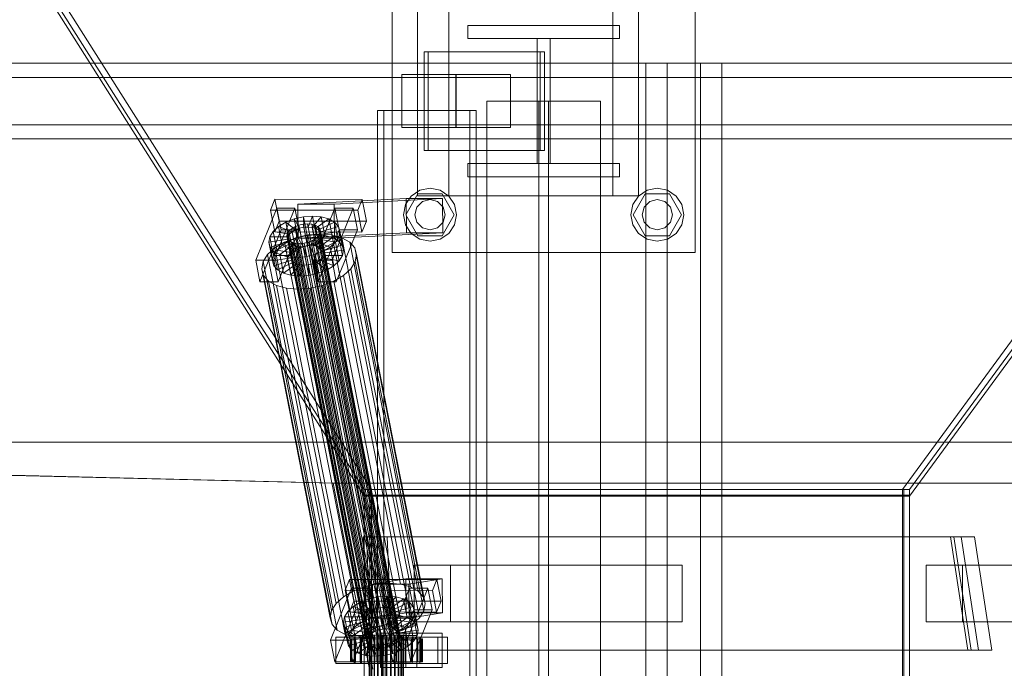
# Model space of a CAD drawing. Header units: millimetres. Extents: x -2233 to 65662, y -50530 to 6847.
# Tile 325 of 656: x 1730 to 2249, y -17870 to -17527. Entities that reach past the tile are written whole.
import ezdxf

# ---------------------------------------------------------------- set-up
doc = ezdxf.new("R2010")
doc.units = ezdxf.units.MM
doc.layers.add('superior_C01', color=7, linetype='Continuous', lineweight=0)
doc.layers.add('superior_tolva-C01', color=7, linetype='Continuous', lineweight=0)

msp = doc.modelspace()

# ---------------------------------------------------------------- linework, layer by layer
at = {"layer": 'superior_C01'}
for p, q in [((1926.267, -17650), (1926.267, -17490)), ((2086.267, -17490), (2086.267, -17650)), ((1939.661, -17620), (1939.661, -17520)), ((1956.267, -17620), (1956.267, -17520)), ((2042.75, -17520), (2042.75, -17620)), ((2056.267, -17520), (2056.267, -17620)), ((1966.267, -17537), (1966.267, -17530)), ((1966.267, -17530), (2046.267, -17530)), ((2046.267, -17530), (2046.267, -17537)), ((2046.267, -17537), (1966.267, -17537)), ((2002.767, -17603), (2002.767, -17537)), ((2002.767, -17537), (2009.767, -17537)), ((2009.767, -17537), (2009.767, -17603)), ((2004.488, -17544), (1943.09, -17544)), ((1943.09, -17544), (1943.09, -17596)), ((1945.348, -17544), (1943.09, -17544)), ((1945.348, -17596), (1945.348, -17544)), ((1945.348, -17544), (2006.746, -17544)), ((2004.488, -17596), (2004.488, -17544)), ((2004.488, -17544), (2006.746, -17544)), ((2006.746, -17544), (2006.746, -17596)), ((2589.177, -17550), (1437.97, -17550)), ((1449.26, -17550), (2600.468, -17550)), ((2672.163, -17550), (1485.391, -17550)), ((1494.418, -17550), (2681.189, -17550)), ((2088.995, -17550), (2060.214, -17550)), ((2060.214, -17550), (2060.214, -18450)), ((2071.504, -17550), (2060.214, -17550)), ((2071.504, -18450), (2071.504, -17550)), ((2071.504, -17550), (2100.285, -17550)), ((2088.995, -18450), (2088.995, -17550)), ((2088.995, -17550), (2100.285, -17550)), ((2100.285, -17550), (2100.285, -18450)), ((2588.679, -17557.5), (1483.761, -17557.5)), ((1496.048, -17557.5), (2600.966, -17557.5)), ((1960.077, -17556), (1931.297, -17556)), ((1931.297, -17556), (1931.297, -17584)), ((1959.963, -17556), (1931.297, -17556)), ((1959.963, -17584), (1959.963, -17556)), ((1959.963, -17556), (1988.743, -17556)), ((1960.077, -17584), (1960.077, -17556)), ((1960.077, -17556), (1988.743, -17556)), ((1988.743, -17556), (1988.743, -17584)), ((2036.267, -17570), (1976.267, -17570)), ((1976.267, -17570), (1976.267, -18430)), ((2008.767, -17570), (2003.767, -17570)), ((2003.767, -17570), (2003.767, -18430)), ((2008.767, -18430), (2008.767, -17570)), ((2036.267, -18430), (2036.267, -17570)), ((1967.232, -17575), (1918.497, -17575)), ((1918.497, -17575), (1918.497, -18425)), ((1921.884, -17575), (1918.497, -17575)), ((1921.884, -18425), (1921.884, -17575)), ((1921.884, -17575), (1970.619, -17575)), ((1967.232, -18425), (1967.232, -17575)), ((1967.232, -17575), (1970.619, -17575)), ((1970.619, -17575), (1970.619, -18425)), ((1483.761, -17582.5), (2588.679, -17582.5)), ((1496.048, -17582.5), (2600.966, -17582.5)), ((1931.297, -17584), (1960.077, -17584)), ((1931.297, -17584), (1959.963, -17584)), ((1988.743, -17584), (1959.963, -17584)), ((1988.743, -17584), (1960.077, -17584)), ((1437.97, -17590), (2589.177, -17590)), ((1449.26, -17590), (2600.468, -17590)), ((1485.391, -17590), (2672.163, -17590)), ((1494.418, -17590), (2681.189, -17590)), ((1943.09, -17596), (2004.488, -17596)), ((1943.09, -17596), (1945.348, -17596)), ((2006.746, -17596), (1945.348, -17596)), ((2006.746, -17596), (2004.488, -17596)), ((1966.267, -17610), (1966.267, -17603)), ((1966.267, -17603), (2046.267, -17603)), ((2009.767, -17603), (2002.767, -17603)), ((2046.267, -17603), (2046.267, -17610)), ((2046.267, -17610), (1966.267, -17610)), ((1936.368, -17620.101), (1940.91, -17617.066)), ((1940.91, -17617.066), (1946.267, -17616)), ((1946.267, -17616), (1951.625, -17617.066)), ((1951.625, -17617.066), (1956.167, -17620.101)), ((2056.368, -17620.101), (2060.91, -17617.066)), ((2060.91, -17617.066), (2066.267, -17616)), ((2066.267, -17616), (2071.625, -17617.066)), ((2071.625, -17617.066), (2076.167, -17620.101)), ((1864.346, -17621.857), (1862.027, -17627.592)), ((1866.599, -17633.325), (1864.346, -17621.857)), ((1864.346, -17621.857), (1910.394, -17621.914)), ((1933.741, -17621.488), (1876.549, -17624.356)), ((1895.736, -17624.356), (1952.928, -17621.488)), ((1908.076, -17627.65), (1910.394, -17621.914)), ((1910.394, -17621.914), (1912.648, -17633.382)), ((1933.333, -17624.642), (1936.368, -17620.101)), ((1933.467, -17630), (1939.867, -17618.915)), ((1933.813, -17639.486), (1933.741, -17621.488)), ((1933.741, -17621.488), (1952.928, -17621.488)), ((2042.75, -17620), (1939.661, -17620)), ((1939.867, -17618.915), (1952.667, -17618.915)), ((1942.267, -17623.072), (1946.267, -17622)), ((1946.267, -17622), (1950.267, -17623.072)), ((1952.667, -17618.915), (1959.067, -17630)), ((1952.928, -17621.488), (1953, -17639.486)), ((1956.167, -17620.101), (1959.202, -17624.642)), ((2056.267, -17620), (1956.267, -17620)), ((2053.333, -17624.642), (2056.368, -17620.101)), ((2053.467, -17630), (2059.867, -17618.915)), ((2059.867, -17618.915), (2072.667, -17618.915)), ((2062.267, -17623.072), (2066.267, -17622)), ((2066.267, -17622), (2070.267, -17623.072)), ((2072.667, -17618.915), (2079.067, -17630)), ((2076.167, -17620.101), (2079.202, -17624.642)), ((1865.369, -17626.449), (1854.24, -17653.98)), ((1908.076, -17627.65), (1862.027, -17627.592)), ((1862.027, -17627.592), (1864.281, -17639.061)), ((1863.833, -17653.992), (1874.963, -17626.461)), ((1867.623, -17637.917), (1865.369, -17626.449)), ((1865.369, -17626.449), (1874.963, -17626.461)), ((1874.963, -17626.461), (1877.216, -17637.929)), ((1895.736, -17624.356), (1876.549, -17624.356)), ((1876.549, -17624.356), (1876.621, -17642.354)), ((1896.068, -17626.487), (1884.938, -17654.019)), ((1894.532, -17654.031), (1905.661, -17626.499)), ((1895.808, -17642.354), (1895.736, -17624.356)), ((1898.321, -17637.955), (1896.068, -17626.487)), ((1896.068, -17626.487), (1905.661, -17626.499)), ((1905.661, -17626.499), (1907.915, -17637.967)), ((1910.329, -17639.118), (1908.076, -17627.65)), ((1932.267, -17630), (1933.333, -17624.642)), ((1938.267, -17630), (1939.339, -17626)), ((1939.339, -17626), (1942.267, -17623.072)), ((1950.267, -17623.072), (1953.195, -17626)), ((1953.195, -17626), (1954.267, -17630)), ((1959.202, -17624.642), (1960.267, -17630)), ((2052.267, -17630), (2053.333, -17624.642)), ((2058.267, -17630), (2059.339, -17626)), ((2059.339, -17626), (2062.267, -17623.072)), ((2070.267, -17623.072), (2073.195, -17626)), ((2073.195, -17626), (2074.267, -17630)), ((2079.202, -17624.642), (2080.267, -17630)), ((1870.106, -17633.91), (1874.581, -17632.183)), ((1874.581, -17632.183), (1879.417, -17631.1)), ((1874.581, -17632.183), (1877.37, -17637.157)), ((1876.513, -17642.013), (1874.581, -17632.183)), ((1879.417, -17631.1), (1884.285, -17630.735)), ((1879.417, -17631.1), (1879.661, -17636.643)), ((1881.349, -17640.93), (1879.417, -17631.1)), ((1884.285, -17630.735), (1881.966, -17636.47)), ((1888.853, -17631.112), (1884.13, -17636.649)), ((1886.216, -17640.564), (1884.285, -17630.735)), ((1884.285, -17630.735), (1888.853, -17631.112)), ((1892.809, -17632.206), (1886.004, -17637.167)), ((1890.784, -17640.942), (1888.853, -17631.112)), ((1888.853, -17631.112), (1892.809, -17632.206)), ((1894.74, -17642.036), (1892.809, -17632.206)), ((1892.809, -17632.206), (1895.883, -17633.943)), ((1933.333, -17635.358), (1932.267, -17630)), ((1939.867, -17641.085), (1933.467, -17630)), ((1939.339, -17634), (1938.267, -17630)), ((1959.067, -17630), (1952.667, -17641.085)), ((1954.267, -17630), (1953.195, -17634)), ((1960.267, -17630), (1959.202, -17635.358)), ((2053.333, -17635.358), (2052.267, -17630)), ((2059.867, -17641.085), (2053.467, -17630)), ((2059.339, -17634), (2058.267, -17630)), ((2079.067, -17630), (2072.667, -17641.085)), ((2074.267, -17630), (2073.195, -17634)), ((2080.267, -17630), (2079.202, -17635.358)), ((1856.493, -17665.449), (1867.623, -17637.917)), ((1863.413, -17638.79), (1866.297, -17636.164)), ((1864.281, -17639.061), (1866.599, -17633.325)), ((1877.216, -17637.929), (1866.086, -17665.461)), ((1866.297, -17636.164), (1870.106, -17633.91)), ((1866.297, -17636.164), (1873.446, -17639.042)), ((1868.228, -17645.994), (1866.297, -17636.164)), ((1912.648, -17633.382), (1866.599, -17633.325)), ((1877.216, -17637.929), (1867.623, -17637.917)), ((1870.106, -17633.91), (1875.25, -17637.975)), ((1872.037, -17643.74), (1870.106, -17633.91)), ((1871.758, -17638.648), (1873.124, -17637.404)), ((1873.124, -17637.404), (1874.928, -17636.336)), ((1915.133, -17851.202), (1873.124, -17637.404)), ((1875.25, -17637.975), (1873.446, -17639.042)), ((1874.928, -17636.336), (1877.048, -17635.518)), ((1916.937, -17850.135), (1874.928, -17636.336)), ((1877.37, -17637.157), (1875.25, -17637.975)), ((1875.25, -17637.975), (1877.181, -17647.804)), ((1877.048, -17635.518), (1879.339, -17635.005)), ((1919.057, -17849.317), (1877.048, -17635.518)), ((1879.661, -17636.643), (1877.37, -17637.157)), ((1877.37, -17637.157), (1879.301, -17646.986)), ((1879.339, -17635.005), (1881.644, -17634.832)), ((1921.348, -17848.804), (1879.339, -17635.005)), ((1881.966, -17636.47), (1879.661, -17636.643)), ((1879.661, -17636.643), (1881.592, -17646.473)), ((1881.644, -17634.832), (1883.808, -17635.011)), ((1923.654, -17848.631), (1881.644, -17634.832)), ((1881.966, -17636.47), (1883.898, -17646.3)), ((1884.13, -17636.649), (1881.966, -17636.47)), ((1883.808, -17635.011), (1885.682, -17635.529)), ((1925.817, -17848.809), (1883.808, -17635.011)), ((1884.13, -17636.649), (1886.061, -17646.479)), ((1886.004, -17637.167), (1884.13, -17636.649)), ((1885.682, -17635.529), (1887.138, -17636.352)), ((1927.691, -17849.328), (1885.682, -17635.529)), ((1886.004, -17637.167), (1887.935, -17646.997)), ((1887.46, -17637.99), (1886.004, -17637.167)), ((1887.138, -17636.352), (1888.078, -17637.422)), ((1929.148, -17850.15), (1887.138, -17636.352)), ((1887.192, -17665.487), (1898.321, -17637.955)), ((1895.883, -17633.943), (1887.46, -17637.99)), ((1887.46, -17637.99), (1889.392, -17647.82)), ((1888.4, -17639.061), (1887.46, -17637.99)), ((1888.078, -17637.422), (1888.438, -17638.668)), ((1930.088, -17851.221), (1888.078, -17637.422)), ((1897.868, -17636.203), (1888.4, -17639.061)), ((1897.815, -17643.772), (1895.883, -17633.943)), ((1895.883, -17633.943), (1897.868, -17636.203)), ((1907.915, -17637.967), (1896.785, -17665.499)), ((1899.799, -17646.033), (1897.868, -17636.203)), ((1897.868, -17636.203), (1898.626, -17638.834)), ((1907.915, -17637.967), (1898.321, -17637.955)), ((1912.648, -17633.382), (1910.329, -17639.118)), ((1936.368, -17639.899), (1933.333, -17635.358)), ((1942.267, -17636.928), (1939.339, -17634)), ((1946.267, -17638), (1942.267, -17636.928)), ((1950.267, -17636.928), (1946.267, -17638)), ((1953.195, -17634), (1950.267, -17636.928)), ((1959.202, -17635.358), (1956.167, -17639.899)), ((2056.368, -17639.899), (2053.333, -17635.358)), ((2062.267, -17636.928), (2059.339, -17634)), ((2066.267, -17638), (2062.267, -17636.928)), ((2070.267, -17636.928), (2066.267, -17638)), ((2073.195, -17634), (2070.267, -17636.928)), ((2079.202, -17635.358), (2076.167, -17639.899)), ((1861.133, -17644.431), (1861.652, -17641.61)), ((1861.133, -17644.431), (1871, -17642.958)), ((1861.652, -17641.61), (1863.413, -17638.79)), ((1861.652, -17641.61), (1871.246, -17641.622)), ((1863.584, -17651.44), (1861.652, -17641.61)), ((1863.413, -17638.79), (1872.08, -17640.286)), ((1865.345, -17648.62), (1863.413, -17638.79)), ((1864.281, -17639.061), (1910.329, -17639.118)), ((1869.389, -17644.416), (1875.372, -17642.107)), ((1870.678, -17641.32), (1870.924, -17639.983)), ((1871.037, -17642.566), (1870.678, -17641.32)), ((1912.687, -17855.119), (1870.678, -17641.32)), ((1870.924, -17639.983), (1871.758, -17638.648)), ((1912.933, -17853.782), (1870.924, -17639.983)), ((1871.246, -17641.622), (1871, -17642.958)), ((1871, -17642.958), (1871.359, -17644.204)), ((1871, -17642.958), (1872.931, -17652.788)), ((1871.977, -17643.637), (1871.037, -17642.566)), ((1913.046, -17856.365), (1871.037, -17642.566)), ((1872.08, -17640.286), (1871.246, -17641.622)), ((1871.246, -17641.622), (1873.177, -17651.452)), ((1913.767, -17852.446), (1871.758, -17638.648)), ((1873.433, -17644.459), (1871.977, -17643.637)), ((1913.986, -17857.435), (1871.977, -17643.637)), ((1876.513, -17642.013), (1872.037, -17643.74)), ((1873.446, -17639.042), (1872.08, -17640.286)), ((1872.08, -17640.286), (1874.011, -17650.116)), ((1873.446, -17639.042), (1875.377, -17648.872)), ((1875.372, -17642.107), (1881.837, -17640.659)), ((1911.587, -17826.416), (1875.372, -17642.107)), ((1881.349, -17640.93), (1876.513, -17642.013)), ((1879.301, -17646.986), (1876.513, -17642.013)), ((1933.813, -17639.486), (1876.621, -17642.354)), ((1876.621, -17642.354), (1895.808, -17642.354)), ((1886.216, -17640.564), (1881.349, -17640.93)), ((1881.592, -17646.473), (1881.349, -17640.93)), ((1881.837, -17640.659), (1888.344, -17640.17)), ((1918.052, -17824.968), (1881.837, -17640.659)), ((1884.187, -17643.652), (1882.067, -17644.47)), ((1883.898, -17646.3), (1886.216, -17640.564)), ((1885.992, -17642.585), (1884.187, -17643.652)), ((1926.197, -17857.451), (1884.187, -17643.652)), ((1887.357, -17641.341), (1885.992, -17642.585)), ((1928.001, -17856.383), (1885.992, -17642.585)), ((1886.061, -17646.479), (1890.784, -17640.942)), ((1890.784, -17640.942), (1886.216, -17640.564)), ((1886.313, -17644.223), (1887.679, -17642.979)), ((1888.192, -17640.005), (1887.357, -17641.341)), ((1929.367, -17855.139), (1887.357, -17641.341)), ((1887.679, -17642.979), (1888.514, -17641.643)), ((1896.346, -17644.475), (1887.679, -17642.979)), ((1887.679, -17642.979), (1889.611, -17652.809)), ((1887.935, -17646.997), (1894.74, -17642.036)), ((1888.438, -17638.668), (1888.192, -17640.005)), ((1888.192, -17640.005), (1930.201, -17853.804)), ((1888.344, -17640.17), (1894.45, -17640.674)), ((1924.559, -17824.479), (1888.344, -17640.17)), ((1888.4, -17639.061), (1890.332, -17648.891)), ((1888.76, -17640.307), (1888.4, -17639.061)), ((1930.447, -17852.467), (1888.438, -17638.668)), ((1888.514, -17641.643), (1888.76, -17640.307)), ((1888.514, -17641.643), (1898.107, -17641.655)), ((1890.445, -17651.473), (1888.514, -17641.643)), ((1898.626, -17638.834), (1888.76, -17640.307)), ((1888.76, -17640.307), (1890.691, -17650.137)), ((1894.74, -17642.036), (1890.784, -17640.942)), ((1894.45, -17640.674), (1899.739, -17642.137)), ((1930.665, -17824.984), (1894.45, -17640.674)), ((1897.815, -17643.772), (1894.74, -17642.036)), ((1953, -17639.486), (1895.808, -17642.354)), ((1898.107, -17641.655), (1896.346, -17644.475)), ((1898.626, -17638.834), (1898.107, -17641.655)), ((1898.107, -17641.655), (1900.038, -17651.485)), ((1900.558, -17648.664), (1898.626, -17638.834)), ((1899.739, -17642.137), (1903.85, -17644.459)), ((1935.954, -17826.446), (1899.739, -17642.137)), ((1953, -17639.486), (1933.813, -17639.486)), ((1940.91, -17642.934), (1936.368, -17639.899)), ((1952.667, -17641.085), (1939.867, -17641.085)), ((1946.267, -17644), (1940.91, -17642.934)), ((1951.625, -17642.934), (1946.267, -17644)), ((1956.167, -17639.899), (1951.625, -17642.934)), ((2060.91, -17642.934), (2056.368, -17639.899)), ((2072.667, -17641.085), (2059.867, -17641.085)), ((2066.267, -17644), (2060.91, -17642.934)), ((2071.625, -17642.934), (2066.267, -17644)), ((2076.167, -17639.899), (2071.625, -17642.934)), ((1860.442, -17650.939), (1864.297, -17647.428)), ((1861.891, -17647.062), (1861.133, -17644.431)), ((1863.064, -17654.261), (1861.133, -17644.431)), ((1861.891, -17647.062), (1871.359, -17644.204)), ((1863.876, -17649.322), (1861.891, -17647.062)), ((1863.823, -17656.892), (1861.891, -17647.062)), ((1865.345, -17648.62), (1863.584, -17651.44)), ((1863.876, -17649.322), (1872.299, -17645.275)), ((1864.297, -17647.428), (1869.389, -17644.416)), ((1900.512, -17831.737), (1864.297, -17647.428)), ((1868.228, -17645.994), (1865.345, -17648.62)), ((1874.011, -17650.116), (1865.345, -17648.62)), ((1866.951, -17651.059), (1873.755, -17646.098)), ((1872.037, -17643.74), (1868.228, -17645.994)), ((1875.377, -17648.872), (1868.228, -17645.994)), ((1905.604, -17828.725), (1869.389, -17644.416)), ((1870.907, -17652.153), (1875.629, -17646.616)), ((1871.359, -17644.204), (1872.299, -17645.275)), ((1871.359, -17644.204), (1873.29, -17654.034)), ((1877.181, -17647.804), (1872.037, -17643.74)), ((1872.299, -17645.275), (1873.755, -17646.098)), ((1872.299, -17645.275), (1874.23, -17655.105)), ((1875.307, -17644.978), (1873.433, -17644.459)), ((1915.443, -17858.258), (1873.433, -17644.459)), ((1873.755, -17646.098), (1875.629, -17646.616)), ((1873.755, -17646.098), (1875.687, -17655.927)), ((1874.011, -17650.116), (1875.377, -17648.872)), ((1877.471, -17645.156), (1875.307, -17644.978)), ((1917.317, -17858.776), (1875.307, -17644.978)), ((1875.377, -17648.872), (1877.181, -17647.804)), ((1875.474, -17652.53), (1877.793, -17646.795)), ((1875.629, -17646.616), (1877.793, -17646.795)), ((1875.629, -17646.616), (1877.561, -17656.446)), ((1877.181, -17647.804), (1879.301, -17646.986)), ((1879.777, -17644.983), (1877.471, -17645.156)), ((1919.48, -17858.955), (1877.471, -17645.156)), ((1877.793, -17646.795), (1880.099, -17646.622)), ((1877.793, -17646.795), (1879.724, -17656.624)), ((1879.301, -17646.986), (1881.592, -17646.473)), ((1882.067, -17644.47), (1879.777, -17644.983)), ((1921.786, -17858.782), (1879.777, -17644.983)), ((1880.099, -17646.622), (1882.389, -17646.108)), ((1880.342, -17652.165), (1880.099, -17646.622)), ((1880.099, -17646.622), (1882.03, -17656.451)), ((1881.592, -17646.473), (1883.898, -17646.3)), ((1924.077, -17858.269), (1882.067, -17644.47)), ((1882.389, -17646.108), (1884.509, -17645.29)), ((1885.178, -17651.082), (1882.389, -17646.108)), ((1882.389, -17646.108), (1884.321, -17655.938)), ((1883.898, -17646.3), (1886.061, -17646.479)), ((1884.509, -17645.29), (1886.313, -17644.223)), ((1889.653, -17649.355), (1884.509, -17645.29)), ((1884.509, -17645.29), (1886.441, -17655.12)), ((1886.061, -17646.479), (1887.935, -17646.997)), ((1893.462, -17647.101), (1886.313, -17644.223)), ((1886.313, -17644.223), (1888.245, -17654.053)), ((1887.935, -17646.997), (1889.392, -17647.82)), ((1889.392, -17647.82), (1897.815, -17643.772)), ((1889.392, -17647.82), (1890.332, -17648.891)), ((1893.462, -17647.101), (1889.653, -17649.355)), ((1890.332, -17648.891), (1899.799, -17646.033)), ((1890.691, -17650.137), (1900.558, -17648.664)), ((1896.346, -17644.475), (1893.462, -17647.101)), ((1895.394, -17656.931), (1893.462, -17647.101)), ((1898.277, -17654.305), (1896.346, -17644.475)), ((1899.799, -17646.033), (1897.815, -17643.772)), ((1900.558, -17648.664), (1899.799, -17646.033)), ((1900.038, -17651.485), (1900.558, -17648.664)), ((1903.85, -17644.459), (1906.502, -17647.481)), ((1940.064, -17828.768), (1903.85, -17644.459)), ((1906.502, -17647.481), (1907.516, -17650.998)), ((1942.717, -17831.79), (1906.502, -17647.481)), ((1863.833, -17653.992), (1854.24, -17653.98)), ((1854.24, -17653.98), (1856.493, -17665.449)), ((1858.088, -17654.709), (1860.442, -17650.939)), ((1896.657, -17835.248), (1860.442, -17650.939)), ((1863.584, -17651.44), (1863.064, -17654.261)), ((1872.931, -17652.788), (1863.064, -17654.261)), ((1873.177, -17651.452), (1863.584, -17651.44)), ((1873.29, -17654.034), (1863.823, -17656.892)), ((1866.086, -17665.461), (1863.833, -17653.992)), ((1866.951, -17651.059), (1863.876, -17649.322)), ((1865.807, -17659.152), (1863.876, -17649.322)), ((1870.907, -17652.153), (1866.951, -17651.059)), ((1868.882, -17660.889), (1866.951, -17651.059)), ((1875.474, -17652.53), (1870.907, -17652.153)), ((1872.838, -17661.983), (1870.907, -17652.153)), ((1872.931, -17652.788), (1873.177, -17651.452)), ((1873.29, -17654.034), (1872.931, -17652.788)), ((1873.177, -17651.452), (1874.011, -17650.116)), ((1874.23, -17655.105), (1873.29, -17654.034)), ((1880.342, -17652.165), (1875.474, -17652.53)), ((1877.406, -17662.36), (1875.474, -17652.53)), ((1885.178, -17651.082), (1880.342, -17652.165)), ((1882.273, -17661.995), (1880.342, -17652.165)), ((1894.532, -17654.031), (1884.938, -17654.019)), ((1884.938, -17654.019), (1887.192, -17665.487)), ((1889.653, -17649.355), (1885.178, -17651.082)), ((1887.11, -17660.912), (1885.178, -17651.082)), ((1888.245, -17654.053), (1886.441, -17655.12)), ((1889.611, -17652.809), (1888.245, -17654.053)), ((1888.245, -17654.053), (1895.394, -17656.931)), ((1890.445, -17651.473), (1889.611, -17652.809)), ((1889.611, -17652.809), (1898.277, -17654.305)), ((1891.585, -17659.184), (1889.653, -17649.355)), ((1890.332, -17648.891), (1890.691, -17650.137)), ((1890.691, -17650.137), (1890.445, -17651.473)), ((1900.038, -17651.485), (1890.445, -17651.473)), ((1896.785, -17665.499), (1894.532, -17654.031)), ((1898.277, -17654.305), (1900.038, -17651.485)), ((1907.516, -17650.998), (1906.822, -17654.769)), ((1943.731, -17835.307), (1907.516, -17650.998)), ((2086.267, -17650), (1926.267, -17650)), ((1857.394, -17658.48), (1858.088, -17654.709)), ((1858.408, -17661.997), (1857.394, -17658.48)), ((1893.609, -17842.789), (1857.394, -17658.48)), ((1894.303, -17839.018), (1858.088, -17654.709)), ((1863.064, -17654.261), (1863.823, -17656.892)), ((1863.823, -17656.892), (1865.807, -17659.152)), ((1874.23, -17655.105), (1865.807, -17659.152)), ((1865.807, -17659.152), (1868.882, -17660.889)), ((1875.687, -17655.927), (1868.882, -17660.889)), ((1877.561, -17656.446), (1872.838, -17661.983)), ((1875.687, -17655.927), (1874.23, -17655.105)), ((1877.561, -17656.446), (1875.687, -17655.927)), ((1879.724, -17656.624), (1877.406, -17662.36)), ((1879.724, -17656.624), (1877.561, -17656.446)), ((1882.03, -17656.451), (1879.724, -17656.624)), ((1884.321, -17655.938), (1882.03, -17656.451)), ((1882.03, -17656.451), (1882.273, -17661.995)), ((1886.441, -17655.12), (1884.321, -17655.938)), ((1884.321, -17655.938), (1887.11, -17660.912)), ((1886.441, -17655.12), (1891.585, -17659.184)), ((1887.11, -17660.912), (1891.585, -17659.184)), ((1891.585, -17659.184), (1895.394, -17656.931)), ((1895.394, -17656.931), (1898.277, -17654.305)), ((1904.467, -17658.539), (1900.613, -17662.05)), ((1906.822, -17654.769), (1904.467, -17658.539)), ((1940.682, -17842.848), (1904.467, -17658.539)), ((1906.822, -17654.769), (1943.037, -17839.078)), ((1861.06, -17665.019), (1858.408, -17661.997)), ((1894.622, -17846.306), (1858.408, -17661.997)), ((1868.882, -17660.889), (1872.838, -17661.983)), ((1872.838, -17661.983), (1877.406, -17662.36)), ((1877.406, -17662.36), (1882.273, -17661.995)), ((1882.273, -17661.995), (1887.11, -17660.912)), ((1900.613, -17662.05), (1895.521, -17665.062)), ((1936.828, -17846.359), (1900.613, -17662.05)), ((1856.493, -17665.449), (1866.086, -17665.461)), ((1865.171, -17667.341), (1861.06, -17665.019)), ((1897.275, -17849.328), (1861.06, -17665.019)), ((1870.459, -17668.803), (1865.171, -17667.341)), ((1901.386, -17851.65), (1865.171, -17667.341)), ((1876.565, -17669.308), (1870.459, -17668.803)), ((1906.674, -17853.113), (1870.459, -17668.803)), ((1883.073, -17668.819), (1876.565, -17669.308)), ((1912.78, -17853.617), (1876.565, -17669.308)), ((1889.538, -17667.371), (1883.073, -17668.819)), ((1919.288, -17853.128), (1883.073, -17668.819)), ((1887.192, -17665.487), (1896.785, -17665.499)), ((1895.521, -17665.062), (1889.538, -17667.371)), ((1925.753, -17851.68), (1889.538, -17667.371)), ((1931.736, -17849.371), (1895.521, -17665.062)), ((993.259, -17750), (1895.052, -17771.702)), ((1896.736, -17771.702), (994.943, -17750)), ((1105.699, -17750), (10210.031, -17750)), ((10211.451, -17750), (1107.119, -17750)), ((1895.052, -17771.702), (1914.367, -17870)), ((1895.052, -17771.702), (1896.736, -17771.702)), ((1895.052, -17771.702), (2835.677, -17771.702)), ((1916.05, -17870), (1896.736, -17771.702)), ((2837.361, -17771.702), (1896.736, -17771.702)), ((2221.088, -17800), (1911.026, -17800)), ((1911.026, -17800), (1913.496, -17860)), ((1912.72, -17800), (1911.026, -17800)), ((2222.781, -17800), (1912.72, -17800)), ((1912.72, -17800), (1915.19, -17860)), ((1916.671, -17800), (1912.72, -17800)), ((2226.733, -17800), (1916.671, -17800)), ((1916.671, -17800), (1919.141, -17860)), ((1923.728, -17800), (1916.671, -17800)), ((1926.197, -17860), (1923.728, -17800)), ((1923.728, -17800), (2233.789, -17800)), ((2230.237, -17860), (2221.088, -17800)), ((2221.088, -17800), (2222.781, -17800)), ((2231.931, -17860), (2222.781, -17800)), ((2222.781, -17800), (2226.733, -17800)), ((2235.882, -17860), (2226.733, -17800)), ((2226.733, -17800), (2233.789, -17800)), ((2233.789, -17800), (2242.938, -17860)), ((1957.008, -17815), (1937.821, -17815)), ((1937.821, -17815), (1937.821, -17845)), ((2060.214, -17815), (1937.821, -17815)), ((1957.008, -17845), (1957.008, -17815)), ((1957.008, -17815), (2079.401, -17815)), ((2060.214, -17845), (2060.214, -17815)), ((2060.214, -17815), (2079.401, -17815)), ((2079.401, -17815), (2079.401, -17845)), ((2227.402, -17815), (2208.215, -17815)), ((2208.215, -17815), (2208.215, -17845)), ((2333.626, -17815), (2208.215, -17815)), ((2227.402, -17845), (2227.402, -17815)), ((2227.402, -17815), (2352.813, -17815)), ((1903.78, -17822.549), (1901.461, -17828.285)), ((1906.033, -17834.017), (1903.78, -17822.549)), ((1903.78, -17822.549), (1949.828, -17822.606)), ((1918.052, -17824.968), (1911.587, -17826.416)), ((1933.43, -17822.189), (1915.902, -17825.057)), ((1935.088, -17825.057), (1915.902, -17825.057)), ((1915.902, -17825.057), (1916.136, -17843.038)), ((1924.559, -17824.479), (1918.052, -17824.968)), ((1930.665, -17824.984), (1924.559, -17824.479)), ((1935.954, -17826.446), (1930.665, -17824.984)), ((1933.664, -17840.17), (1933.43, -17822.189)), ((1933.43, -17822.189), (1952.616, -17822.189)), ((1935.088, -17825.057), (1952.616, -17822.189)), ((1935.323, -17843.038), (1935.088, -17825.057)), ((1947.51, -17828.342), (1949.828, -17822.606)), ((1949.828, -17822.606), (1952.082, -17834.074)), ((1952.616, -17822.189), (1952.851, -17840.17)), ((1904.803, -17827.141), (1893.674, -17854.673)), ((1905.604, -17828.725), (1900.512, -17831.737)), ((1947.51, -17828.342), (1901.461, -17828.285)), ((1901.461, -17828.285), (1903.715, -17839.753)), ((1903.267, -17854.685), (1914.397, -17827.153)), ((1907.057, -17838.609), (1904.803, -17827.141)), ((1904.803, -17827.141), (1914.397, -17827.153)), ((1911.587, -17826.416), (1905.604, -17828.725)), ((1914.397, -17827.153), (1916.65, -17838.621)), ((1935.502, -17827.179), (1924.372, -17854.711)), ((1933.966, -17854.723), (1945.095, -17827.191)), ((1937.755, -17838.647), (1935.502, -17827.179)), ((1935.502, -17827.179), (1945.095, -17827.191)), ((1940.064, -17828.768), (1935.954, -17826.446)), ((1942.717, -17831.79), (1940.064, -17828.768)), ((1945.095, -17827.191), (1947.349, -17838.659)), ((1949.763, -17839.81), (1947.51, -17828.342)), ((1896.657, -17835.248), (1894.303, -17839.018)), ((1900.512, -17831.737), (1896.657, -17835.248)), ((1903.715, -17839.753), (1906.033, -17834.017)), ((1905.731, -17836.856), (1909.54, -17834.603)), ((1952.082, -17834.074), (1906.033, -17834.017)), ((1909.54, -17834.603), (1914.015, -17832.875)), ((1909.54, -17834.603), (1914.684, -17838.667)), ((1911.471, -17844.433), (1909.54, -17834.603)), ((1914.015, -17832.875), (1918.851, -17831.792)), ((1914.015, -17832.875), (1916.804, -17837.849)), ((1915.947, -17842.705), (1914.015, -17832.875)), ((1918.851, -17831.792), (1923.719, -17831.427)), ((1918.851, -17831.792), (1919.095, -17837.336)), ((1920.783, -17841.622), (1918.851, -17831.792)), ((1923.719, -17831.427), (1921.4, -17837.163)), ((1928.287, -17831.804), (1923.564, -17837.341)), ((1925.65, -17841.257), (1923.719, -17831.427)), ((1923.719, -17831.427), (1928.287, -17831.804)), ((1932.243, -17832.898), (1925.438, -17837.86)), ((1935.317, -17834.635), (1926.894, -17838.682)), ((1930.218, -17841.634), (1928.287, -17831.804)), ((1928.287, -17831.804), (1932.243, -17832.898)), ((1934.174, -17842.728), (1932.243, -17832.898)), ((1932.243, -17832.898), (1935.317, -17834.635)), ((1937.249, -17844.465), (1935.317, -17834.635)), ((1935.317, -17834.635), (1937.302, -17836.895)), ((1943.731, -17835.307), (1942.717, -17831.79)), ((1943.037, -17839.078), (1943.731, -17835.307)), ((1952.082, -17834.074), (1949.763, -17839.81)), ((1894.303, -17839.018), (1893.609, -17842.789)), ((1895.927, -17866.141), (1907.057, -17838.609)), ((1901.086, -17842.302), (1902.847, -17839.482)), ((1902.847, -17839.482), (1905.731, -17836.856)), ((1902.847, -17839.482), (1911.514, -17840.978)), ((1904.779, -17849.312), (1902.847, -17839.482)), ((1903.715, -17839.753), (1949.763, -17839.81)), ((1916.65, -17838.621), (1905.52, -17866.153)), ((1905.731, -17836.856), (1912.88, -17839.734)), ((1907.662, -17846.686), (1905.731, -17836.856)), ((1916.65, -17838.621), (1907.057, -17838.609)), ((1911.514, -17840.978), (1910.68, -17842.314)), ((1912.88, -17839.734), (1911.514, -17840.978)), ((1911.514, -17840.978), (1913.445, -17850.808)), ((1914.684, -17838.667), (1912.88, -17839.734)), ((1912.88, -17839.734), (1914.811, -17849.564)), ((1916.804, -17837.849), (1914.684, -17838.667)), ((1914.684, -17838.667), (1916.615, -17848.497)), ((1933.664, -17840.17), (1916.136, -17843.038)), ((1919.095, -17837.336), (1916.804, -17837.849)), ((1916.804, -17837.849), (1918.735, -17847.679)), ((1921.4, -17837.163), (1919.095, -17837.336)), ((1919.095, -17837.336), (1921.026, -17847.165)), ((1921.4, -17837.163), (1923.332, -17846.992)), ((1923.564, -17837.341), (1921.4, -17837.163)), ((1923.564, -17837.341), (1925.495, -17847.171)), ((1925.438, -17837.86), (1923.564, -17837.341)), ((1925.438, -17837.86), (1927.369, -17847.689)), ((1926.894, -17838.682), (1925.438, -17837.86)), ((1926.626, -17866.179), (1937.755, -17838.647)), ((1926.894, -17838.682), (1928.826, -17848.512)), ((1927.834, -17839.753), (1926.894, -17838.682)), ((1937.302, -17836.895), (1927.834, -17839.753)), ((1927.834, -17839.753), (1929.766, -17849.583)), ((1928.194, -17840.999), (1927.834, -17839.753)), ((1927.948, -17842.335), (1928.194, -17840.999)), ((1938.06, -17839.526), (1928.194, -17840.999)), ((1928.194, -17840.999), (1930.125, -17850.829)), ((1952.851, -17840.17), (1933.664, -17840.17)), ((1952.851, -17840.17), (1935.323, -17843.038)), ((1947.349, -17838.659), (1936.219, -17866.191)), ((1939.233, -17846.725), (1937.302, -17836.895)), ((1937.302, -17836.895), (1938.06, -17839.526)), ((1938.06, -17839.526), (1937.541, -17842.347)), ((1947.349, -17838.659), (1937.755, -17838.647)), ((1939.992, -17849.356), (1938.06, -17839.526)), ((1940.682, -17842.848), (1943.037, -17839.078)), ((1893.609, -17842.789), (1894.622, -17846.306)), ((1894.622, -17846.306), (1897.275, -17849.328)), ((1900.567, -17845.123), (1901.086, -17842.302)), ((1900.567, -17845.123), (1910.434, -17843.65)), ((1901.325, -17847.754), (1900.567, -17845.123)), ((1902.498, -17854.953), (1900.567, -17845.123)), ((1901.086, -17842.302), (1910.68, -17842.314)), ((1903.018, -17852.132), (1901.086, -17842.302)), ((1901.325, -17847.754), (1910.793, -17844.897)), ((1903.31, -17850.015), (1911.733, -17845.967)), ((1911.471, -17844.433), (1907.662, -17846.686)), ((1910.68, -17842.314), (1910.434, -17843.65)), ((1910.434, -17843.65), (1910.793, -17844.897)), ((1910.434, -17843.65), (1912.365, -17853.48)), ((1910.68, -17842.314), (1912.611, -17852.144)), ((1910.793, -17844.897), (1911.733, -17845.967)), ((1910.793, -17844.897), (1912.724, -17854.726)), ((1915.947, -17842.705), (1911.471, -17844.433)), ((1916.615, -17848.497), (1911.471, -17844.433)), ((1911.733, -17845.967), (1913.189, -17846.79)), ((1911.733, -17845.967), (1913.664, -17855.797)), ((1920.783, -17841.622), (1915.947, -17842.705)), ((1918.735, -17847.679), (1915.947, -17842.705)), ((1916.136, -17843.038), (1935.323, -17843.038)), ((1925.65, -17841.257), (1920.783, -17841.622)), ((1921.026, -17847.165), (1920.783, -17841.622)), ((1921.823, -17846.801), (1923.943, -17845.983)), ((1923.332, -17846.992), (1925.65, -17841.257)), ((1923.943, -17845.983), (1925.747, -17844.915)), ((1929.087, -17850.047), (1923.943, -17845.983)), ((1923.943, -17845.983), (1925.875, -17855.812)), ((1925.495, -17847.171), (1930.218, -17841.634)), ((1930.218, -17841.634), (1925.65, -17841.257)), ((1925.747, -17844.915), (1927.113, -17843.671)), ((1932.896, -17847.793), (1925.747, -17844.915)), ((1925.747, -17844.915), (1927.679, -17854.745)), ((1927.113, -17843.671), (1927.948, -17842.335)), ((1935.78, -17845.167), (1927.113, -17843.671)), ((1927.113, -17843.671), (1929.045, -17853.501)), ((1927.369, -17847.689), (1934.174, -17842.728)), ((1927.948, -17842.335), (1937.541, -17842.347)), ((1929.879, -17852.165), (1927.948, -17842.335)), ((1928.826, -17848.512), (1937.249, -17844.465)), ((1934.174, -17842.728), (1930.218, -17841.634)), ((1931.736, -17849.371), (1936.828, -17846.359)), ((1935.78, -17845.167), (1932.896, -17847.793)), ((1937.249, -17844.465), (1934.174, -17842.728)), ((1937.541, -17842.347), (1935.78, -17845.167)), ((1937.711, -17854.997), (1935.78, -17845.167)), ((1936.828, -17846.359), (1940.682, -17842.848)), ((1939.233, -17846.725), (1937.249, -17844.465)), ((1937.541, -17842.347), (1939.472, -17852.177)), ((1937.821, -17845), (1957.008, -17845)), ((1937.821, -17845), (2060.214, -17845)), ((2079.401, -17845), (1957.008, -17845)), ((2079.401, -17845), (2060.214, -17845)), ((2208.215, -17845), (2227.402, -17845)), ((2208.215, -17845), (2333.626, -17845)), ((2352.813, -17845), (2227.402, -17845)), ((1897.275, -17849.328), (1901.386, -17851.65)), ((1903.31, -17850.015), (1901.325, -17847.754)), ((1903.257, -17857.584), (1901.325, -17847.754)), ((1904.779, -17849.312), (1903.018, -17852.132)), ((1906.385, -17851.751), (1903.31, -17850.015)), ((1905.241, -17859.844), (1903.31, -17850.015)), ((1907.662, -17846.686), (1904.779, -17849.312)), ((1913.445, -17850.808), (1904.779, -17849.312)), ((1906.385, -17851.751), (1913.189, -17846.79)), ((1914.811, -17849.564), (1907.662, -17846.686)), ((1910.341, -17852.845), (1915.063, -17847.308)), ((1912.611, -17852.144), (1913.445, -17850.808)), ((1913.189, -17846.79), (1915.063, -17847.308)), ((1913.189, -17846.79), (1915.121, -17856.62)), ((1913.445, -17850.808), (1914.811, -17849.564)), ((1915.133, -17851.202), (1913.767, -17852.446)), ((1914.811, -17849.564), (1916.615, -17848.497)), ((1914.908, -17853.223), (1917.227, -17847.487)), ((1915.063, -17847.308), (1917.227, -17847.487)), ((1915.063, -17847.308), (1916.995, -17857.138)), ((1916.937, -17850.135), (1915.133, -17851.202)), ((1916.615, -17848.497), (1918.735, -17847.679)), ((1919.057, -17849.317), (1916.937, -17850.135)), ((1917.227, -17847.487), (1919.533, -17847.314)), ((1917.227, -17847.487), (1919.158, -17857.317)), ((1918.735, -17847.679), (1921.026, -17847.165)), ((1921.348, -17848.804), (1919.057, -17849.317)), ((1919.533, -17847.314), (1921.823, -17846.801)), ((1919.776, -17852.857), (1919.533, -17847.314)), ((1919.533, -17847.314), (1921.464, -17857.144)), ((1939.305, -17851), (1920.118, -17851)), ((1920.118, -17851), (1920.118, -17869)), ((1933.553, -17851), (1920.118, -17851)), ((1921.026, -17847.165), (1923.332, -17846.992)), ((1923.654, -17848.631), (1921.348, -17848.804)), ((1924.612, -17851.774), (1921.823, -17846.801)), ((1921.823, -17846.801), (1923.755, -17856.631)), ((1923.332, -17846.992), (1925.495, -17847.171)), ((1925.817, -17848.809), (1923.654, -17848.631)), ((1929.087, -17850.047), (1924.612, -17851.774)), ((1925.495, -17847.171), (1927.369, -17847.689)), ((1925.753, -17851.68), (1931.736, -17849.371)), ((1927.691, -17849.328), (1925.817, -17848.809)), ((1927.369, -17847.689), (1928.826, -17848.512)), ((1929.148, -17850.15), (1927.691, -17849.328)), ((1928.826, -17848.512), (1929.766, -17849.583)), ((1932.896, -17847.793), (1929.087, -17850.047)), ((1931.019, -17859.877), (1929.087, -17850.047)), ((1930.088, -17851.221), (1929.148, -17850.15)), ((1929.766, -17849.583), (1939.233, -17846.725)), ((1929.766, -17849.583), (1930.125, -17850.829)), ((1930.125, -17850.829), (1929.879, -17852.165)), ((1930.447, -17852.467), (1930.088, -17851.221)), ((1930.125, -17850.829), (1939.992, -17849.356)), ((1934.828, -17857.623), (1932.896, -17847.793)), ((1933.553, -17869), (1933.553, -17851)), ((1933.553, -17851), (1952.74, -17851)), ((1939.992, -17849.356), (1939.233, -17846.725)), ((1939.305, -17869), (1939.305, -17851)), ((1939.305, -17851), (1952.74, -17851)), ((1939.472, -17852.177), (1939.992, -17849.356)), ((1952.74, -17851), (1952.74, -17869)), ((1903.267, -17854.685), (1893.674, -17854.673)), ((1893.674, -17854.673), (1895.927, -17866.141)), ((1906.175, -17853), (1896.581, -17853)), ((1896.581, -17853), (1896.581, -17867)), ((1910.13, -17853), (1896.581, -17853)), ((1901.386, -17851.65), (1906.674, -17853.113)), ((1903.018, -17852.132), (1902.498, -17854.953)), ((1912.365, -17853.48), (1902.498, -17854.953)), ((1902.498, -17854.953), (1903.257, -17857.584)), ((1912.611, -17852.144), (1903.018, -17852.132)), ((1912.724, -17854.726), (1903.257, -17857.584)), ((1905.52, -17866.153), (1903.267, -17854.685)), ((1904.753, -17854), (1904.225, -17854)), ((1904.225, -17854), (1914.222, -17854)), ((1904.225, -17866), (1904.225, -17854)), ((1904.225, -17854), (1904.992, -17854)), ((1906.539, -17854), (1904.753, -17854)), ((1904.753, -17854), (1914.472, -17854)), ((1904.753, -17866), (1904.753, -17854)), ((1904.992, -17854), (1914.585, -17854)), ((1904.992, -17866), (1904.992, -17854)), ((1904.992, -17854), (1907.001, -17854)), ((1913.664, -17855.797), (1905.241, -17859.844)), ((1906.175, -17867), (1906.175, -17853)), ((1906.175, -17853), (1919.723, -17853)), ((1910.341, -17852.845), (1906.385, -17851.751)), ((1908.316, -17861.581), (1906.385, -17851.751)), ((1909.461, -17854), (1906.539, -17854)), ((1906.539, -17854), (1915.318, -17854)), ((1906.539, -17866), (1906.539, -17854)), ((1906.674, -17853.113), (1912.78, -17853.617)), ((1952.735, -17853), (1906.687, -17853)), ((1906.687, -17853), (1906.687, -17867)), ((1909.51, -17853), (1906.687, -17853)), ((1907.001, -17854), (1915.537, -17854)), ((1907.001, -17866), (1907.001, -17854)), ((1907.001, -17854), (1910.115, -17854)), ((1915.121, -17856.62), (1908.316, -17861.581)), ((1913.322, -17854), (1909.461, -17854)), ((1909.461, -17854), (1916.702, -17854)), ((1909.461, -17866), (1909.461, -17854)), ((1909.51, -17867), (1909.51, -17853)), ((1909.51, -17853), (1955.558, -17853)), ((1910.115, -17854), (1917.012, -17854)), ((1910.115, -17866), (1910.115, -17854)), ((1910.115, -17854), (1914.123, -17854)), ((1910.13, -17867), (1910.13, -17853)), ((1910.13, -17853), (1919.723, -17853)), ((1914.908, -17853.223), (1910.341, -17852.845)), ((1912.272, -17862.675), (1910.341, -17852.845)), ((1912.365, -17853.48), (1912.611, -17852.144)), ((1912.724, -17854.726), (1912.365, -17853.48)), ((1912.933, -17853.782), (1912.687, -17855.119)), ((1912.687, -17855.119), (1913.046, -17856.365)), ((1913.664, -17855.797), (1912.724, -17854.726)), ((1912.78, -17853.617), (1919.288, -17853.128)), ((1913.767, -17852.446), (1912.933, -17853.782)), ((1913.046, -17856.365), (1913.986, -17857.435)), ((1917.857, -17854), (1913.322, -17854)), ((1913.322, -17854), (1918.531, -17854)), ((1913.322, -17866), (1913.322, -17854)), ((1915.121, -17856.62), (1913.664, -17855.797)), ((1914.123, -17854), (1918.911, -17854)), ((1914.123, -17866), (1914.123, -17854)), ((1914.123, -17854), (1918.75, -17854)), ((1914.472, -17852), (1914.222, -17852)), ((1914.222, -17852), (1914.585, -17852)), ((1914.222, -18148), (1914.222, -17852)), ((1914.222, -17854), (1914.472, -17854)), ((1914.222, -17854), (1914.222, -17866)), ((1914.585, -17854), (1914.222, -17854)), ((1915.318, -17852), (1914.472, -17852)), ((1914.472, -18148), (1914.472, -17852)), ((1914.472, -17854), (1915.318, -17854)), ((1914.472, -17854), (1914.472, -17866)), ((1914.585, -17852), (1915.537, -17852)), ((1914.585, -18148), (1914.585, -17852)), ((1914.585, -17854), (1914.585, -17866)), ((1915.537, -17854), (1914.585, -17854)), ((1919.776, -17852.857), (1914.908, -17853.223)), ((1916.84, -17863.052), (1914.908, -17853.223)), ((1916.995, -17857.138), (1915.121, -17856.62)), ((1916.702, -17852), (1915.318, -17852)), ((1915.318, -18148), (1915.318, -17852)), ((1915.318, -17854), (1916.702, -17854)), ((1915.318, -17854), (1915.318, -17866)), ((1915.537, -17852), (1917.012, -17852)), ((1915.537, -18148), (1915.537, -17852)), ((1915.537, -17854), (1915.537, -17866)), ((1917.012, -17854), (1915.537, -17854)), ((1918.531, -17852), (1916.702, -17852)), ((1916.702, -18148), (1916.702, -17852)), ((1916.702, -17854), (1918.531, -17854)), ((1916.702, -17854), (1916.702, -17866)), ((1917.012, -17852), (1918.911, -17852)), ((1917.012, -18148), (1917.012, -17852)), ((1917.012, -17854), (1917.012, -17866)), ((1918.911, -17854), (1917.012, -17854)), ((1922.757, -17854), (1917.857, -17854)), ((1917.857, -17854), (1920.679, -17854)), ((1917.857, -17866), (1917.857, -17854)), ((1920.679, -17852), (1918.531, -17852)), ((1918.531, -18148), (1918.531, -17852)), ((1918.531, -17854), (1920.679, -17854)), ((1918.531, -17854), (1918.531, -17866)), ((1918.75, -17854), (1921.102, -17854)), ((1918.75, -17866), (1918.75, -17854)), ((1918.75, -17854), (1923.682, -17854)), ((1918.911, -17852), (1921.102, -17852)), ((1918.911, -18148), (1918.911, -17852)), ((1918.911, -17854), (1918.911, -17866)), ((1921.102, -17854), (1918.911, -17854)), ((1919.288, -17853.128), (1925.753, -17851.68)), ((1919.723, -17853), (1919.723, -17867)), ((1924.612, -17851.774), (1919.776, -17852.857)), ((1921.707, -17862.687), (1919.776, -17852.857)), ((1923, -17852), (1920.679, -17852)), ((1920.679, -18148), (1920.679, -17852)), ((1920.679, -17854), (1923, -17854)), ((1920.679, -17854), (1920.679, -17866)), ((1921.102, -17852), (1923.439, -17852)), ((1921.102, -18148), (1921.102, -17852)), ((1921.102, -17854), (1921.102, -17866)), ((1923.439, -17854), (1921.102, -17854)), ((1923.755, -17856.631), (1921.464, -17857.144)), ((1927.689, -17854), (1922.757, -17854)), ((1922.757, -17854), (1923, -17854)), ((1922.757, -17866), (1922.757, -17854)), ((1925.337, -17852), (1923, -17852)), ((1923, -18148), (1923, -17852)), ((1923, -17854), (1925.337, -17854)), ((1923, -17854), (1923, -17866)), ((1923.439, -17852), (1925.76, -17852)), ((1923.439, -18148), (1923.439, -17852)), ((1923.682, -17854), (1923.439, -17854)), ((1923.439, -17854), (1923.439, -17866)), ((1925.76, -17854), (1923.439, -17854)), ((1923.682, -17866), (1923.682, -17854)), ((1923.682, -17854), (1928.582, -17854)), ((1925.875, -17855.812), (1923.755, -17856.631)), ((1923.755, -17856.631), (1926.544, -17861.604)), ((1933.966, -17854.723), (1924.372, -17854.711)), ((1924.372, -17854.711), (1926.626, -17866.179)), ((1926.544, -17861.604), (1924.612, -17851.774)), ((1927.528, -17852), (1925.337, -17852)), ((1925.337, -18148), (1925.337, -17852)), ((1927.689, -17854), (1925.337, -17854)), ((1925.337, -17854), (1927.528, -17854)), ((1925.337, -17854), (1925.337, -17866)), ((1925.76, -17852), (1927.908, -17852)), ((1925.76, -18148), (1925.76, -17852)), ((1928.582, -17854), (1925.76, -17854)), ((1925.76, -17854), (1925.76, -17866)), ((1927.908, -17854), (1925.76, -17854)), ((1927.679, -17854.745), (1925.875, -17855.812)), ((1925.875, -17855.812), (1931.019, -17859.877)), ((1926.197, -17857.451), (1928.001, -17856.383)), ((1936.874, -17853), (1927.28, -17853)), ((1927.28, -17853), (1927.28, -17867)), ((1940.829, -17853), (1927.28, -17853)), ((1929.427, -17852), (1927.528, -17852)), ((1927.528, -18148), (1927.528, -17852)), ((1932.316, -17854), (1927.528, -17854)), ((1927.528, -17854), (1929.427, -17854)), ((1927.528, -17854), (1927.528, -17866)), ((1929.045, -17853.501), (1927.679, -17854.745)), ((1927.679, -17854.745), (1934.828, -17857.623)), ((1932.316, -17854), (1927.689, -17854)), ((1927.689, -17866), (1927.689, -17854)), ((1927.908, -17852), (1929.736, -17852)), ((1927.908, -18148), (1927.908, -17852)), ((1933.117, -17854), (1927.908, -17854)), ((1927.908, -17854), (1927.908, -17866)), ((1929.736, -17854), (1927.908, -17854)), ((1928.001, -17856.383), (1929.367, -17855.139)), ((1928.582, -17866), (1928.582, -17854)), ((1928.582, -17854), (1933.117, -17854)), ((1929.879, -17852.165), (1929.045, -17853.501)), ((1929.045, -17853.501), (1937.711, -17854.997)), ((1929.367, -17855.139), (1930.201, -17853.804)), ((1930.902, -17852), (1929.427, -17852)), ((1929.427, -18148), (1929.427, -17852)), ((1936.323, -17854), (1929.427, -17854)), ((1929.427, -17854), (1930.902, -17854)), ((1929.427, -17854), (1929.427, -17866)), ((1929.736, -17852), (1931.121, -17852)), ((1929.736, -18148), (1929.736, -17852)), ((1936.978, -17854), (1929.736, -17854)), ((1929.736, -17854), (1929.736, -17866)), ((1931.121, -17854), (1929.736, -17854)), ((1939.472, -17852.177), (1929.879, -17852.165)), ((1930.201, -17853.804), (1930.447, -17852.467)), ((1931.854, -17852), (1930.902, -17852)), ((1930.902, -18148), (1930.902, -17852)), ((1939.438, -17854), (1930.902, -17854)), ((1930.902, -17854), (1931.854, -17854)), ((1930.902, -17854), (1930.902, -17866)), ((1931.121, -17852), (1931.967, -17852)), ((1931.121, -18148), (1931.121, -17852)), ((1939.9, -17854), (1931.121, -17854)), ((1931.121, -17854), (1931.121, -17866)), ((1931.967, -17854), (1931.121, -17854)), ((1932.217, -17852), (1931.854, -17852)), ((1931.854, -17852), (1931.854, -18148)), ((1931.854, -17854), (1941.447, -17854)), ((1931.854, -17866), (1931.854, -17854)), ((1931.854, -17854), (1932.217, -17854)), ((1931.967, -17852), (1932.217, -17852)), ((1931.967, -18148), (1931.967, -17852)), ((1941.686, -17854), (1931.967, -17854)), ((1931.967, -17854), (1931.967, -17866)), ((1932.217, -17854), (1931.967, -17854)), ((1932.217, -18148), (1932.217, -17852)), ((1942.214, -17854), (1932.217, -17854)), ((1932.217, -17854), (1932.217, -17866)), ((1936.323, -17854), (1932.316, -17854)), ((1932.316, -17866), (1932.316, -17854)), ((1933.117, -17866), (1933.117, -17854)), ((1933.117, -17854), (1936.978, -17854)), ((1936.219, -17866.191), (1933.966, -17854.723)), ((1934.828, -17857.623), (1937.711, -17854.997)), ((1939.438, -17854), (1936.323, -17854)), ((1936.323, -17866), (1936.323, -17854)), ((1936.874, -17867), (1936.874, -17853)), ((1936.874, -17853), (1950.422, -17853)), ((1936.978, -17866), (1936.978, -17854)), ((1936.978, -17854), (1939.9, -17854)), ((1937.711, -17854.997), (1939.472, -17852.177)), ((1941.447, -17854), (1939.438, -17854)), ((1939.438, -17866), (1939.438, -17854)), ((1939.9, -17866), (1939.9, -17854)), ((1939.9, -17854), (1941.686, -17854)), ((1940.829, -17867), (1940.829, -17853)), ((1940.829, -17853), (1950.422, -17853)), ((1941.447, -17854), (1941.447, -17866)), ((1942.214, -17854), (1941.447, -17854)), ((1941.686, -17866), (1941.686, -17854)), ((1941.686, -17854), (1942.214, -17854)), ((1942.214, -17866), (1942.214, -17854)), ((1950.422, -17853), (1950.422, -17867)), ((1952.735, -17867), (1952.735, -17853)), ((1952.735, -17853), (1955.558, -17853)), ((1955.558, -17853), (1955.558, -17867)), ((1903.257, -17857.584), (1905.241, -17859.844)), ((1905.241, -17859.844), (1908.316, -17861.581)), ((1908.316, -17861.581), (1912.272, -17862.675)), ((1916.995, -17857.138), (1912.272, -17862.675)), ((1913.496, -17860), (2230.237, -17860)), ((1913.496, -17860), (1915.19, -17860)), ((1913.986, -17857.435), (1915.443, -17858.258)), ((1915.19, -17860), (2231.931, -17860)), ((1915.19, -17860), (1919.141, -17860)), ((1915.443, -17858.258), (1917.317, -17858.776)), ((1919.158, -17857.317), (1916.84, -17863.052)), ((1919.158, -17857.317), (1916.995, -17857.138)), ((1917.317, -17858.776), (1919.48, -17858.955)), ((1919.141, -17860), (2235.882, -17860)), ((1919.141, -17860), (1926.197, -17860)), ((1921.464, -17857.144), (1919.158, -17857.317)), ((1919.48, -17858.955), (1921.786, -17858.782)), ((1921.464, -17857.144), (1921.707, -17862.687)), ((1921.707, -17862.687), (1926.544, -17861.604)), ((1921.786, -17858.782), (1924.077, -17858.269)), ((1924.077, -17858.269), (1926.197, -17857.451)), ((2242.938, -17860), (1926.197, -17860)), ((1926.544, -17861.604), (1931.019, -17859.877)), ((1931.019, -17859.877), (1934.828, -17857.623)), ((2231.931, -17860), (2230.237, -17860)), ((2235.882, -17860), (2231.931, -17860)), ((2242.938, -17860), (2235.882, -17860)), ((1895.927, -17866.141), (1905.52, -17866.153)), ((1896.581, -17867), (1906.175, -17867)), ((1896.581, -17867), (1910.13, -17867)), ((1914.222, -17866), (1904.225, -17866)), ((1904.225, -17866), (1904.753, -17866)), ((1904.992, -17866), (1904.225, -17866)), ((1914.472, -17866), (1904.753, -17866)), ((1904.753, -17866), (1906.539, -17866)), ((1914.585, -17866), (1904.992, -17866)), ((1907.001, -17866), (1904.992, -17866)), ((1919.723, -17867), (1906.175, -17867)), ((1915.318, -17866), (1906.539, -17866)), ((1906.539, -17866), (1909.461, -17866)), ((1906.687, -17867), (1952.735, -17867)), ((1906.687, -17867), (1909.51, -17867)), ((1915.537, -17866), (1907.001, -17866)), ((1910.115, -17866), (1907.001, -17866)), ((1916.702, -17866), (1909.461, -17866)), ((1909.461, -17866), (1913.322, -17866)), ((1955.558, -17867), (1909.51, -17867)), ((1917.012, -17866), (1910.115, -17866)), ((1914.123, -17866), (1910.115, -17866)), ((1919.723, -17867), (1910.13, -17867)), ((1912.272, -17862.675), (1916.84, -17863.052)), ((1918.531, -17866), (1913.322, -17866)), ((1913.322, -17866), (1917.857, -17866)), ((1918.911, -17866), (1914.123, -17866)), ((1918.75, -17866), (1914.123, -17866)), ((1914.472, -17866), (1914.222, -17866)), ((1914.222, -17866), (1914.585, -17866)), ((1915.318, -17866), (1914.472, -17866)), ((1914.585, -17866), (1915.537, -17866)), ((1916.702, -17866), (1915.318, -17866)), ((1915.537, -17866), (1917.012, -17866)), ((1918.531, -17866), (1916.702, -17866)), ((1916.84, -17863.052), (1921.707, -17862.687)), ((1917.012, -17866), (1918.911, -17866)), ((1920.679, -17866), (1917.857, -17866)), ((1917.857, -17866), (1922.757, -17866)), ((1920.679, -17866), (1918.531, -17866)), ((1921.102, -17866), (1918.75, -17866)), ((1923.682, -17866), (1918.75, -17866)), ((1918.911, -17866), (1921.102, -17866)), ((1923, -17866), (1920.679, -17866)), ((1921.102, -17866), (1923.439, -17866)), ((1923, -17866), (1922.757, -17866)), ((1922.757, -17866), (1927.689, -17866)), ((1925.337, -17866), (1923, -17866)), ((1923.439, -17866), (1923.682, -17866)), ((1923.439, -17866), (1925.76, -17866)), ((1928.582, -17866), (1923.682, -17866)), ((1927.528, -17866), (1925.337, -17866)), ((1925.337, -17866), (1927.689, -17866)), ((1925.76, -17866), (1928.582, -17866)), ((1925.76, -17866), (1927.908, -17866)), ((1926.626, -17866.179), (1936.219, -17866.191)), ((1927.28, -17867), (1936.874, -17867)), ((1927.28, -17867), (1940.829, -17867)), ((1929.427, -17866), (1927.528, -17866)), ((1927.528, -17866), (1932.316, -17866)), ((1927.689, -17866), (1932.316, -17866)), ((1927.908, -17866), (1933.117, -17866)), ((1927.908, -17866), (1929.736, -17866)), ((1933.117, -17866), (1928.582, -17866)), ((1930.902, -17866), (1929.427, -17866)), ((1929.427, -17866), (1936.323, -17866)), ((1929.736, -17866), (1936.978, -17866)), ((1929.736, -17866), (1931.121, -17866)), ((1931.854, -17866), (1930.902, -17866)), ((1930.902, -17866), (1939.438, -17866)), ((1931.121, -17866), (1939.9, -17866)), ((1931.121, -17866), (1931.967, -17866)), ((1941.447, -17866), (1931.854, -17866)), ((1932.217, -17866), (1931.854, -17866)), ((1931.967, -17866), (1941.686, -17866)), ((1931.967, -17866), (1932.217, -17866)), ((1932.217, -17866), (1942.214, -17866)), ((1932.316, -17866), (1936.323, -17866)), ((1936.978, -17866), (1933.117, -17866)), ((1936.323, -17866), (1939.438, -17866)), ((1950.422, -17867), (1936.874, -17867)), ((1939.9, -17866), (1936.978, -17866)), ((1939.438, -17866), (1941.447, -17866)), ((1941.686, -17866), (1939.9, -17866)), ((1950.422, -17867), (1940.829, -17867)), ((1941.447, -17866), (1942.214, -17866)), ((1942.214, -17866), (1941.686, -17866)), ((1955.558, -17867), (1952.735, -17867)), ((1920.118, -17869), (1939.305, -17869)), ((1933.553, -17869), (1920.118, -17869)), ((1952.74, -17869), (1933.553, -17869)), ((1952.74, -17869), (1939.305, -17869))]:
    msp.add_line(p, q, dxfattribs=at)
at = {"layer": 'superior_tolva-C01'}
for p, q in [((1911.451, -17775), (1674.2, -17400)), ((1674.2, -17403.554), (1911.451, -17778.554)), ((1915.29, -17775), (1678.039, -17400)), ((2470.459, -17400), (2195.657, -17775)), ((2199.398, -17775), (2474.2, -17400)), ((2199.398, -17778.554), (2474.2, -17403.554)), ((2199.398, -17775), (1911.451, -17775)), ((1911.451, -17775), (1911.451, -17778)), ((1911.451, -17775), (1911.451, -18225)), ((1914.451, -17775), (1911.451, -17775)), ((1911.451, -17775), (1911.451, -17778.554)), ((1911.451, -17775), (1915.29, -17775)), ((2199.398, -17778), (1911.451, -17778)), ((1911.451, -17778.554), (2199.398, -17778.554)), ((1914.451, -17775), (1914.451, -18225)), ((1915.29, -18225), (1915.29, -17775)), ((2195.657, -17775), (2195.657, -18225)), ((2199.398, -17775), (2195.657, -17775)), ((2196.398, -18225), (2196.398, -17775)), ((2199.398, -17775), (2196.398, -17775)), ((2199.398, -18225), (2199.398, -17775)), ((2199.398, -17778), (2199.398, -17775)), ((2199.398, -17775), (2199.398, -17778.554))]:
    msp.add_line(p, q, dxfattribs=at)

doc.saveas('drawing.dxf')
